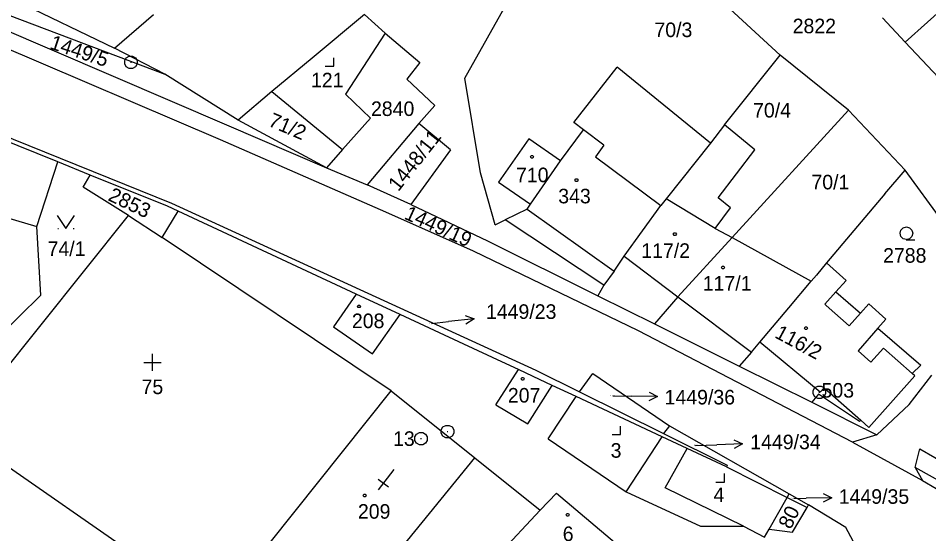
# Model space of a CAD drawing. Extents: x -580630 to -576196, y -1189024 to -1183567.
# Drawn here: x -578939.4 to -578833.2, y -1185704.7 to -1185644.5 of the extents above; entities that cross this region are included whole.
import ezdxf

# ---------------------------------------------------------------- set-up
doc = ezdxf.new("R2010")
doc.units = 0
for name, color, linetype in [('Vrstva 1', 7, 'Continuous'), ('Vrstva 16', 7, 'Continuous'), ('Vrstva 17', 7, 'Continuous'), ('Vrstva 18', 7, 'Continuous'), ('Vrstva 19', 7, 'Continuous'), ('Vrstva 24', 7, 'Continuous'), ('Vrstva 25', 7, 'Continuous'), ('Vrstva 4', 7, 'Continuous'), ('Vrstva 6', 7, 'Continuous')]:
    doc.layers.add(name, color=color, linetype=linetype)

msp = doc.modelspace()

# ---------------------------------------------------------------- linework, layer by layer
at = {"layer": 'Vrstva 1'}
for p, q in [((-578850.5, -1185648.82), (-578871.61, -1185629.4)), ((-578964.12, -1185635.96), (-578915.09, -1185656.95)), ((-578959.51, -1185636.97), (-578922.28, -1185651.05)), ((-578915.81, -1185658.71), (-578965, -1185637.67)), ((-578835.92, -1185647.32), (-578825.87, -1185638.23)), ((-578939.81, -1185642.37), (-578928.16, -1185648.02)), ((-578887.32, -1185651.51), (-578881.89, -1185641.83)), ((-578979, -1185642.81), (-578921.53, -1185666.12)), ((-578928.16, -1185648.02), (-578923.63, -1185644.09)), ((-578899, -1185644.09), (-578905.12, -1185649.16)), ((-578899, -1185644.09), (-578896.61, -1185646.27)), ((-578838.58, -1185644.48), (-578835.92, -1185647.32)), ((-578896.61, -1185646.27), (-578901.23, -1185653.39)), ((-578896.61, -1185646.27), (-578892.56, -1185649.67)), ((-578835.92, -1185647.32), (-578827.61, -1185656.21)), ((-578922.28, -1185651.05), (-578928.16, -1185648.02)), ((-578857.01, -1185656.98), (-578850.5, -1185648.82)), ((-578842.56, -1185655.25), (-578850.5, -1185648.82)), ((-578905.12, -1185649.16), (-578909.82, -1185653.07)), ((-578892.56, -1185649.67), (-578894.08, -1185651.63)), ((-578913.73, -1185656.41), (-578922.28, -1185651.05)), ((-578874.58, -1185656.68), (-578869.55, -1185650.22)), ((-578858.64, -1185659.11), (-578869.55, -1185650.22)), ((-578894.08, -1185651.63), (-578890.79, -1185654.69)), ((-578885.46, -1185662.58), (-578887.32, -1185651.51)), ((-578909.82, -1185653.07), (-578913.73, -1185656.41)), ((-578909.82, -1185653.07), (-578901.57, -1185659.85)), ((-578901.23, -1185653.39), (-578898.31, -1185656.18)), ((-578890.79, -1185654.69), (-578892.65, -1185656.82)), ((-578842.56, -1185655.25), (-578856.13, -1185670.13)), ((-578835.93, -1185662.24), (-578842.56, -1185655.25)), ((-578903.45, -1185661.97), (-578913.73, -1185656.41)), ((-578898.31, -1185656.18), (-578901.57, -1185659.85)), ((-578934.78, -1185661.3), (-578946.62, -1185656.52)), ((-578915.09, -1185656.95), (-578903.45, -1185661.97)), ((-578892.65, -1185656.82), (-578898.71, -1185663.95)), ((-578888.97, -1185659.88), (-578892.65, -1185656.82)), ((-578876.13, -1185661.17), (-578873.46, -1185657.54)), ((-578873.46, -1185657.54), (-578874.58, -1185656.68)), ((-578857.01, -1185656.98), (-578858.64, -1185659.11)), ((-578853.46, -1185659.87), (-578857.01, -1185656.98)), ((-578879.84, -1185658.61), (-578883.37, -1185663.66)), ((-578876.13, -1185661.17), (-578879.84, -1185658.61)), ((-578896.52, -1185667.15), (-578915.81, -1185658.71)), ((-578858.64, -1185659.11), (-578863.82, -1185665.61)), ((-578901.57, -1185659.85), (-578903.45, -1185661.97)), ((-578888.97, -1185659.88), (-578893.59, -1185666.28)), ((-578857.77, -1185665.48), (-578853.46, -1185659.87)), ((-578937.23, -1185668.82), (-578934.78, -1185661.3)), ((-578930.99, -1185662.83), (-578934.78, -1185661.3)), ((-578879.64, -1185666.22), (-578876.13, -1185661.17)), ((-578931.83, -1185664.25), (-578930.99, -1185662.83)), ((-578921.97, -1185666.46), (-578930.99, -1185662.83)), ((-578903.45, -1185661.97), (-578898.71, -1185663.95)), ((-578883.76, -1185668.62), (-578885.46, -1185662.58)), ((-578838.31, -1185665.03), (-578835.93, -1185662.24)), ((-578831.63, -1185668.17), (-578835.93, -1185662.24)), ((-578883.37, -1185663.66), (-578879.64, -1185666.22)), ((-578926.55, -1185667.53), (-578931.83, -1185664.25)), ((-578893.59, -1185666.28), (-578898.71, -1185663.95)), ((-578863.82, -1185665.61), (-578864.45, -1185666.4)), ((-578856.3, -1185666.67), (-578857.77, -1185665.48)), ((-578838.31, -1185665.03), (-578845.1, -1185673.09)), ((-578944.95, -1185666.58), (-578937.23, -1185668.82)), ((-578922.6, -1185670.12), (-578920.73, -1185667.04)), ((-578920.73, -1185667.04), (-578921.97, -1185666.46)), ((-578921.53, -1185666.12), (-578879.02, -1185685.6)), ((-578899.96, -1185676.72), (-578920.73, -1185667.04)), ((-578893.59, -1185666.28), (-578884.67, -1185670.49)), ((-578880.04, -1185666.81), (-578882.59, -1185668.04)), ((-578880.04, -1185666.81), (-578879.64, -1185666.22)), ((-578868.72, -1185672.31), (-578864.45, -1185666.4)), ((-578858.11, -1185669.05), (-578856.3, -1185666.67)), ((-578946.04, -1185691.96), (-578926.55, -1185667.53)), ((-578926.55, -1185667.53), (-578922.6, -1185670.12)), ((-578886.31, -1185671.72), (-578896.52, -1185667.15)), ((-578883.76, -1185668.62), (-578882.59, -1185668.04)), ((-578871.09, -1185675.67), (-578882.59, -1185668.04)), ((-578936.76, -1185676.85), (-578937.23, -1185668.82)), ((-578858.11, -1185669.05), (-578856.13, -1185670.13)), ((-578895.89, -1185688.01), (-578922.6, -1185670.12)), ((-578856.13, -1185670.13), (-578862.44, -1185677.05)), ((-578856.13, -1185670.13), (-578846.89, -1185675.21)), ((-578884.67, -1185670.49), (-578871.77, -1185676.92)), ((-578867.06, -1185681.01), (-578886.31, -1185671.72)), ((-578869.89, -1185674.06), (-578868.72, -1185672.31)), ((-578845.1, -1185673.09), (-578846.29, -1185674.5)), ((-578842.82, -1185675.14), (-578845.1, -1185673.09)), ((-578869.89, -1185674.06), (-578871.09, -1185675.67)), ((-578846.89, -1185675.21), (-578846.29, -1185674.5)), ((-578849.51, -1185678.32), (-578846.89, -1185675.21)), ((-578844.01, -1185676.47), (-578842.82, -1185675.14)), ((-578871.09, -1185675.67), (-578871.77, -1185676.92)), ((-578844.01, -1185676.47), (-578841.15, -1185678.95)), ((-578946.39, -1185686.28), (-578936.76, -1185676.85)), ((-578899.96, -1185676.72), (-578902.62, -1185680.53)), ((-578894.85, -1185679.1), (-578899.96, -1185676.72)), ((-578871.77, -1185676.92), (-578865.19, -1185680.2)), ((-578862.44, -1185677.05), (-578865.19, -1185680.2)), ((-578852.9, -1185682.34), (-578849.51, -1185678.32)), ((-578840.19, -1185677.88), (-578841.15, -1185678.95)), ((-578838.18, -1185679.67), (-578840.19, -1185677.88)), ((-578898.06, -1185683.69), (-578894.85, -1185679.1)), ((-578887.42, -1185682.57), (-578894.85, -1185679.1)), ((-578839.11, -1185680.71), (-578838.18, -1185679.67)), ((-578902.62, -1185680.53), (-578898.06, -1185683.69)), ((-578865.19, -1185680.2), (-578855.32, -1185685.13)), ((-578839.11, -1185680.71), (-578834.1, -1185685.04)), ((-578842.1, -1185694), (-578867.06, -1185681.01)), ((-578882.98, -1185684.64), (-578887.42, -1185682.57)), ((-578853.87, -1185683.49), (-578852.9, -1185682.34)), ((-578853.87, -1185683.49), (-578855.32, -1185685.13)), ((-578881.06, -1185685.53), (-578882.98, -1185684.64)), ((-578855.32, -1185685.13), (-578846.83, -1185689.36)), ((-578834.1, -1185685.04), (-578835.13, -1185685.98)), ((-578883.68, -1185689.66), (-578881.06, -1185685.53)), ((-578879.33, -1185686.34), (-578881.06, -1185685.53)), ((-578879.02, -1185685.6), (-578873.91, -1185688.14)), ((-578835.48, -1185689.63), (-578832.81, -1185686.2)), ((-578834.82, -1185686.26), (-578835.13, -1185685.98)), ((-578877.12, -1185687.38), (-578879.33, -1185686.34)), ((-578840.17, -1185692.29), (-578834.82, -1185686.26)), ((-578910.02, -1185705.71), (-578895.89, -1185688.01)), ((-578895.89, -1185688.01), (-578886.15, -1185695.84)), ((-578879.94, -1185691.88), (-578877.12, -1185687.38)), ((-578874.31, -1185688.7), (-578877.12, -1185687.38)), ((-578873.91, -1185688.14), (-578864.11, -1185693.02)), ((-578877.6, -1185693.63), (-578874.31, -1185688.7)), ((-578864.3, -1185693.39), (-578874.31, -1185688.7)), ((-578846.06, -1185688.42), (-578846.83, -1185689.36)), ((-578846.83, -1185689.36), (-578839.24, -1185693.15)), ((-578841.28, -1185691.59), (-578846.06, -1185688.42)), ((-578883.68, -1185689.66), (-578879.94, -1185691.88)), ((-578839.24, -1185693.15), (-578835.48, -1185689.63)), ((-578841.12, -1185691.45), (-578841.28, -1185691.59)), ((-578841.12, -1185691.45), (-578840.17, -1185692.29)), ((-578923.9, -1185708.48), (-578945.87, -1185693.25)), ((-578877.6, -1185693.63), (-578868.48, -1185699.83)), ((-578868.48, -1185699.83), (-578864.3, -1185693.39)), ((-578861.36, -1185694.77), (-578864.3, -1185693.39)), ((-578864.11, -1185693.02), (-578856.7, -1185696.71)), ((-578839.24, -1185693.15), (-578842.1, -1185694)), ((-578842.1, -1185694), (-578833.9, -1185698.5)), ((-578856.77, -1185696.91), (-578861.36, -1185694.77)), ((-578834.78, -1185696.97), (-578834.24, -1185694.78)), ((-578834.24, -1185694.78), (-578809.61, -1185709.14)), ((-578900.03, -1185712.92), (-578886.15, -1185695.84)), ((-578886.15, -1185695.84), (-578878.5, -1185701.97)), ((-578856.7, -1185696.71), (-578856.77, -1185696.91)), ((-578856.77, -1185696.91), (-578849.7, -1185700.46)), ((-578810.63, -1185710.6), (-578834.78, -1185696.97)), ((-578834.78, -1185696.97), (-578833.9, -1185698.5)), ((-578833.9, -1185698.5), (-578811.24, -1185711.81)), ((-578878.5, -1185701.97), (-578876.62, -1185699.97)), ((-578876.62, -1185699.97), (-578866.94, -1185708.13)), ((-578868.48, -1185699.83), (-578859.83, -1185703.81)), ((-578851.81, -1185704.17), (-578849.7, -1185700.46)), ((-578849.7, -1185700.46), (-578847.37, -1185701.64)), ((-578885.37, -1185709.29), (-578878.5, -1185701.97)), ((-578849.07, -1185704.51), (-578847.37, -1185701.64)), ((-578847.37, -1185701.64), (-578847.2, -1185701.35)), ((-578842.86, -1185703.99), (-578847.2, -1185701.35)), ((-578859.83, -1185703.81), (-578854.8, -1185703.81)), ((-578854.8, -1185703.81), (-578852.34, -1185705.1)), ((-578852.34, -1185705.1), (-578851.81, -1185704.17)), ((-578851.81, -1185704.17), (-578849.07, -1185704.51)), ((-578841.1, -1185707.23), (-578842.86, -1185703.99))]:
    msp.add_line(p, q, dxfattribs=at)
at = {"layer": 'Vrstva 16'}
for p, q in [((-578886.228, -1185679.615), (-578889.21, -1185679.94)), ((-578891.19, -1185680.16), (-578889.21, -1185679.94)), ((-578870.04, -1185688.62), (-578867.82, -1185688.65)), ((-578864.82, -1185688.693), (-578867.82, -1185688.65)), ((-578860.41, -1185694.42), (-578857.9, -1185694.32)), ((-578854.902, -1185694.201), (-578857.9, -1185694.32)), ((-578848.91, -1185700.6), (-578847.5, -1185700.57)), ((-578844.501, -1185700.496), (-578847.5, -1185700.57))]:
    msp.add_line(p, q, dxfattribs=at)
for points in [[(-578887.276, -1185679.226), (-578886.228, -1185679.615), (-578887.168, -1185680.22)], [(-578865.813, -1185688.179), (-578864.82, -1185688.693), (-578865.827, -1185689.179)], [(-578855.921, -1185693.741), (-578854.902, -1185694.201), (-578855.882, -1185694.74)], [(-578845.513, -1185700.021), (-578844.501, -1185700.496), (-578845.488, -1185701.021)]]:
    msp.add_lwpolyline(points, dxfattribs=at)
at = {"layer": 'Vrstva 24'}
for p, q in [((-578926.3, -1185649.66), (-578926.2, -1185649.66)), ((-578845.99, -1185688.18), (-578845.89, -1185688.18)), ((-578892.46, -1185693.6), (-578892.36, -1185693.6)), ((-578889.37, -1185692.77), (-578889.27, -1185692.77))]:
    msp.add_line(p, q, dxfattribs=at)
for points in [[(-578926.06, -1185648.94), (-578925.72, -1185649.13), (-578925.53, -1185649.47), (-578925.53, -1185649.86), (-578925.72, -1185650.2), (-578926.06, -1185650.39), (-578926.45, -1185650.39), (-578926.79, -1185650.2), (-578926.98, -1185649.86), (-578926.98, -1185649.47), (-578926.79, -1185649.13), (-578926.45, -1185648.94)], [(-578845.75, -1185687.46), (-578845.41, -1185687.65), (-578845.22, -1185687.99), (-578845.22, -1185688.38), (-578845.41, -1185688.72), (-578845.75, -1185688.91), (-578846.14, -1185688.91), (-578846.48, -1185688.72), (-578846.67, -1185688.38), (-578846.67, -1185687.99), (-578846.48, -1185687.65), (-578846.14, -1185687.46)], [(-578889.13, -1185692.05), (-578888.79, -1185692.24), (-578888.6, -1185692.58), (-578888.6, -1185692.97), (-578888.79, -1185693.31), (-578889.13, -1185693.5), (-578889.52, -1185693.5), (-578889.86, -1185693.31), (-578890.05, -1185692.97), (-578890.05, -1185692.58), (-578889.86, -1185692.24), (-578889.52, -1185692.05)], [(-578892.22, -1185692.88), (-578891.88, -1185693.07), (-578891.69, -1185693.41), (-578891.69, -1185693.8), (-578891.88, -1185694.14), (-578892.22, -1185694.33), (-578892.61, -1185694.33), (-578892.95, -1185694.14), (-578893.14, -1185693.8), (-578893.14, -1185693.41), (-578892.95, -1185693.07), (-578892.61, -1185692.88)]]:
    msp.add_lwpolyline(points, close=True, dxfattribs=at)
at = {"layer": 'Vrstva 25'}
for p, q in [((-578934.79, -1185669.06), (-578934.69, -1185669.06)), ((-578932.99, -1185669.06), (-578932.89, -1185669.06)), ((-578923.74, -1185685.7), (-578923.74, -1185683.7)), ((-578924.74, -1185684.7), (-578922.74, -1185684.7)), ((-578895.6, -1185697.19), (-578897.429, -1185699.568)), ((-578897.414, -1185698.318), (-578896.225, -1185699.233))]:
    msp.add_line(p, q, dxfattribs=at)
for points in [[(-578903.58, -1185650.13), (-578902.58, -1185650.13), (-578902.58, -1185649.13)], [(-578934.84, -1185667.56), (-578933.84, -1185669.06), (-578932.84, -1185667.56)], [(-578835.79, -1185670.36), (-578836.17, -1185670.26), (-578836.44, -1185669.99), (-578836.54, -1185669.62), (-578836.44, -1185669.25), (-578836.17, -1185668.98), (-578835.8, -1185668.88), (-578835.43, -1185668.98), (-578835.16, -1185669.25), (-578835.06, -1185669.63), (-578835.16, -1185670.01), (-578835.43, -1185670.28), (-578835.81, -1185670.38), (-578834.81, -1185670.38)], [(-578870.13, -1185693.13), (-578869.13, -1185693.13), (-578869.13, -1185692.13)], [(-578858.03, -1185698.67), (-578857.03, -1185698.67), (-578857.03, -1185697.67)]]:
    msp.add_lwpolyline(points, dxfattribs=at)
for points in [[(-578879.38, -1185660.56), (-578879.29, -1185660.71), (-578879.38, -1185660.86), (-578879.56, -1185660.86), (-578879.65, -1185660.71), (-578879.56, -1185660.56)], [(-578874.19, -1185663.28), (-578874.1, -1185663.43), (-578874.19, -1185663.58), (-578874.37, -1185663.58), (-578874.46, -1185663.43), (-578874.37, -1185663.28)], [(-578862.72, -1185669.59), (-578862.63, -1185669.74), (-578862.72, -1185669.89), (-578862.9, -1185669.89), (-578862.99, -1185669.74), (-578862.9, -1185669.59)], [(-578857.11, -1185673.47), (-578857.02, -1185673.62), (-578857.11, -1185673.77), (-578857.29, -1185673.77), (-578857.38, -1185673.62), (-578857.29, -1185673.47)], [(-578899.55, -1185678.01), (-578899.46, -1185678.16), (-578899.55, -1185678.31), (-578899.73, -1185678.31), (-578899.82, -1185678.16), (-578899.73, -1185678.01)], [(-578847.42, -1185680.54), (-578847.33, -1185680.69), (-578847.42, -1185680.84), (-578847.6, -1185680.84), (-578847.69, -1185680.69), (-578847.6, -1185680.54)], [(-578880.46, -1185686.46), (-578880.37, -1185686.61), (-578880.46, -1185686.76), (-578880.64, -1185686.76), (-578880.73, -1185686.61), (-578880.64, -1185686.46)], [(-578898.91, -1185700.09), (-578898.82, -1185700.24), (-578898.91, -1185700.39), (-578899.09, -1185700.39), (-578899.18, -1185700.24), (-578899.09, -1185700.09)], [(-578875.22, -1185702.34), (-578875.13, -1185702.49), (-578875.22, -1185702.64), (-578875.4, -1185702.64), (-578875.49, -1185702.49), (-578875.4, -1185702.34)]]:
    msp.add_lwpolyline(points, close=True, dxfattribs=at)
at = {"layer": 'Vrstva 4'}
for p, q in [((-578871.08, -1185659.35), (-578873.46, -1185657.54)), ((-578871.08, -1185659.35), (-578872.05, -1185660.68)), ((-578872.05, -1185660.68), (-578864.45, -1185666.4)), ((-578858.11, -1185669.05), (-578863.82, -1185665.61)), ((-578880.04, -1185666.81), (-578869.89, -1185674.06)), ((-578868.72, -1185672.31), (-578862.44, -1185677.05)), ((-578844.01, -1185676.47), (-578845.31, -1185677.92)), ((-578862.44, -1185677.05), (-578853.87, -1185683.49)), ((-578845.31, -1185677.92), (-578845.15, -1185678.04)), ((-578845.15, -1185678.04), (-578842.47, -1185680.43)), ((-578842.47, -1185680.43), (-578841.15, -1185678.95)), ((-578839.11, -1185680.71), (-578841.43, -1185683.34)), ((-578845.84, -1185688.16), (-578852.9, -1185682.34)), ((-578839.93, -1185684.69), (-578838.45, -1185683.04)), ((-578838.45, -1185683.04), (-578835.13, -1185685.98)), ((-578841.43, -1185683.34), (-578839.93, -1185684.69)), ((-578845.39, -1185687.66), (-578845.84, -1185688.16)), ((-578845.39, -1185687.66), (-578841.12, -1185691.45)), ((-578863.92, -1185699.36), (-578861.36, -1185694.77)), ((-578854.8, -1185703.81), (-578863.92, -1185699.36))]:
    msp.add_line(p, q, dxfattribs=at)
at = {"layer": 'Vrstva 6'}
for p, q in [((-578873.91, -1185688.14), (-578872.39, -1185685.99)), ((-578872.39, -1185685.99), (-578863.44, -1185692.09)), ((-578863.44, -1185692.09), (-578864.11, -1185693.02)), ((-578863.44, -1185692.09), (-578849.48, -1185700.05)), ((-578849.7, -1185700.46), (-578849.48, -1185700.05)), ((-578849.48, -1185700.05), (-578847.2, -1185701.35))]:
    msp.add_line(p, q, dxfattribs=at)

# ---------------------------------------------------------------- texts
at = {"layer": 'Vrstva 16'}
for s, p in [('1449/23', (-578884.837, -1185679.62)), ('1449/36', (-578864.001, -1185689.61)), ('1449/34', (-578854.011, -1185694.84)), ('1449/35', (-578843.688, -1185701.21))]:
    msp.add_text(s, height=1.7, dxfattribs=at).set_placement(p)
at = {"layer": 'Vrstva 17'}
for s, p in [('503', (-578845.691, -1185688.81)), ('13', (-578895.674, -1185694.45))]:
    msp.add_text(s, height=1.7, dxfattribs=at).set_placement(p)
at = {"layer": 'Vrstva 18'}
for s, height, p in [('2822', 1.7, (-578849.061, -1185646.27)), ('70/3', 1.7, (-578865.187, -1185646.72)), ('2840', 1.7, (-578898.251, -1185655.93)), ('70/4', 1.7, (-578853.68, -1185656.11)), ('70/1', 1.7, (-578846.872, -1185664.5)), ('74/1', 1.7, (-578935.976, -1185672.28)), ('2788', 1.7, (-578838.514, -1185673.06)), ('1449/23', 0.1, (-578891.462, -1185680.16)), ('75', 1.7, (-578925.012, -1185688.4)), ('1449/36', 0.1, (-578870.308, -1185688.62)), ('1449/34', 0.1, (-578860.678, -1185694.42)), ('1449/35', 0.1, (-578849.18, -1185700.6))]:
    msp.add_text(s, height=height, dxfattribs=at).set_placement(p)
for s, rotation, p in [('1449/5', 341.71203, (-578935.818, -1185648.041)), ('71/2', 336.89918, (-578910.345, -1185657.047)), ('1448/11', 51.5662, (-578895.059, -1185664.832)), ('2853', 334.43546, (-578929.036, -1185665.728)), ('1449/19', 335.58138, (-578894.477, -1185667.889)), ('80', 64.05668, (-578849.287, -1185704.276))]:
    msp.add_text(s, height=1.7, rotation=rotation, dxfattribs=at).set_placement(p)
at = {"layer": 'Vrstva 19'}
for s, p in [('121', (-578905.252, -1185652.59)), ('710', (-578881.333, -1185663.66)), ('343', (-578876.408, -1185666.13)), ('117/2', (-578866.721, -1185672.5)), ('117/1', (-578859.549, -1185676.32)), ('208', (-578900.475, -1185680.7)), ('207', (-578882.284, -1185689.39)), ('3', (-578870.293, -1185695.83)), ('4', (-578858.296, -1185701.01)), ('209', (-578899.775, -1185702.95)), ('6', (-578875.886, -1185705.56))]:
    msp.add_text(s, height=1.7, dxfattribs=at).set_placement(p)
msp.add_text('116/2', height=1.7, rotation=331.74256, dxfattribs=at).set_placement((-578851.266, -1185681.739))

doc.saveas('drawing.dxf')
